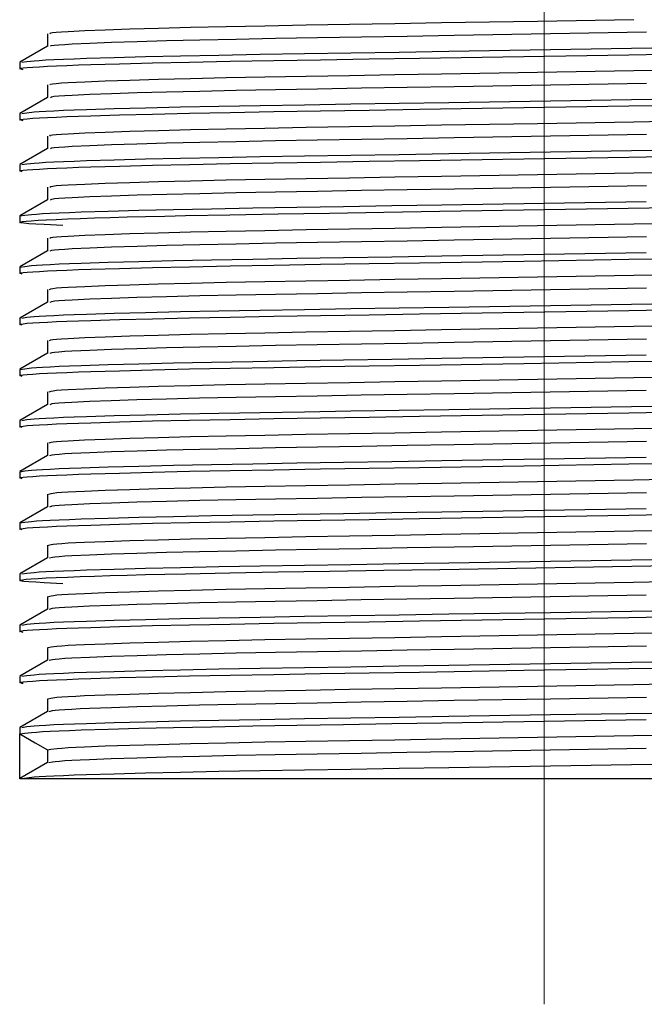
# Model space of a CAD drawing. Header units: millimetres. Extents: x 262469 to 275208, y -32539 to 9411.
# Tile 297 of 428: x 269236.49 to 269240.48, y -13446.19 to -13439.91. Entities that reach past the tile are written whole.
import ezdxf

# ---------------------------------------------------------------- set-up
doc = ezdxf.new("R2010")
doc.units = ezdxf.units.MM
doc.header["$LTSCALE"] = 100
doc.layers.add('$ IE_TELETECHNIKA', color=5, linetype='Continuous', lineweight=30)

msp = doc.modelspace()

# ---------------------------------------------------------------- linework, layer by layer
at = {"layer": '$ IE_TELETECHNIKA', "color": 7, "linetype": 'Continuous', "lineweight": 5, "ltscale": 20.32}
msp.add_line((269239.8356, -13446.1918), (269239.8356, -13435.7518), dxfattribs=at)
at = {"layer": '$ IE_TELETECHNIKA', "color": 7, "linetype": 'Continuous'}
for p, q in [((269236.6644, -13439.9961), (269236.6644, -13440.0772)), ((269236.6644, -13439.9961), (269236.6644, -13440.0772)), ((269236.6655, -13440.0765), (269236.4887, -13440.1787)), ((269236.4876, -13440.1798), (269236.4876, -13440.2206)), ((269236.5101, -13440.2263), (269236.5025, -13440.2244)), ((269236.6644, -13440.3227), (269236.6644, -13440.4037)), ((269236.6644, -13440.3227), (269236.6644, -13440.4037)), ((269236.6655, -13440.4031), (269236.4887, -13440.5052)), ((269236.4876, -13440.5064), (269236.4876, -13440.5472)), ((269236.5101, -13440.5529), (269236.5025, -13440.5509)), ((269236.6644, -13440.6493), (269236.6644, -13440.7303)), ((269236.6644, -13440.6493), (269236.6644, -13440.7303)), ((269236.6654, -13440.7297), (269236.4887, -13440.8318)), ((269236.4876, -13440.833), (269236.4876, -13440.8738)), ((269236.6644, -13440.9759), (269236.6644, -13441.0569)), ((269236.6644, -13440.9759), (269236.6644, -13441.0569)), ((269236.6655, -13441.0562), (269236.4887, -13441.1584)), ((269236.4876, -13441.1596), (269236.4876, -13441.2004)), ((269236.6644, -13441.3024), (269236.6644, -13441.3835)), ((269236.6644, -13441.3024), (269236.6644, -13441.3835)), ((269236.6655, -13441.3828), (269236.4887, -13441.485)), ((269236.4876, -13441.4861), (269236.4876, -13441.5269)), ((269236.6644, -13441.629), (269236.6644, -13441.71)), ((269236.6644, -13441.629), (269236.6644, -13441.71)), ((269236.6655, -13441.7094), (269236.4887, -13441.8115)), ((269236.4876, -13441.8127), (269236.4876, -13441.8535)), ((269236.6644, -13441.9556), (269236.6644, -13442.0366)), ((269236.6644, -13441.9556), (269236.6644, -13442.0366)), ((269236.6655, -13442.036), (269236.4887, -13442.1381)), ((269236.4876, -13442.1393), (269236.4876, -13442.1801)), ((269236.6644, -13442.2822), (269236.6644, -13442.3632)), ((269236.6644, -13442.2822), (269236.6644, -13442.3632)), ((269236.6654, -13442.3626), (269236.4887, -13442.4647)), ((269236.4876, -13442.4658), (269236.4876, -13442.5067)), ((269236.6644, -13442.6087), (269236.6644, -13442.6897)), ((269236.6644, -13442.6087), (269236.6644, -13442.6897)), ((269236.6655, -13442.6891), (269236.4887, -13442.7912)), ((269236.4876, -13442.7924), (269236.4876, -13442.8332)), ((269236.6644, -13442.9353), (269236.6644, -13443.0163)), ((269236.6644, -13442.9353), (269236.6644, -13443.0163)), ((269236.6655, -13443.0157), (269236.4887, -13443.1178)), ((269236.4876, -13443.119), (269236.4876, -13443.1598)), ((269236.6644, -13443.2619), (269236.6644, -13443.3429)), ((269236.6644, -13443.2619), (269236.6644, -13443.3429)), ((269236.6655, -13443.3423), (269236.4887, -13443.4444)), ((269236.4876, -13443.4455), (269236.4876, -13443.4864)), ((269236.5101, -13443.492), (269236.4876, -13443.4864)), ((269236.6644, -13443.5884), (269236.6644, -13443.6695)), ((269236.6644, -13443.5884), (269236.6644, -13443.6695)), ((269236.6655, -13443.6689), (269236.4887, -13443.7709)), ((269236.4876, -13443.7721), (269236.4876, -13443.8129)), ((269236.5101, -13443.8186), (269236.5025, -13443.8167)), ((269236.6644, -13443.915), (269236.6644, -13443.996)), ((269236.6644, -13443.915), (269236.6644, -13443.996)), ((269236.6655, -13443.9954), (269236.4887, -13444.0975)), ((269236.4876, -13444.0987), (269236.4876, -13444.1395)), ((269236.5101, -13444.1451), (269236.5025, -13444.1432)), ((269236.6644, -13444.2416), (269236.6644, -13444.3226)), ((269236.6644, -13444.2416), (269236.6644, -13444.3226)), ((269236.6655, -13444.322), (269236.4887, -13444.4241)), ((269236.4876, -13444.4253), (269236.4876, -13444.4631)), ((269236.4876, -13444.7518), (269236.4876, -13444.4661)), ((269236.6644, -13444.5681), (269236.6644, -13444.6492)), ((269236.6655, -13444.6485), (269236.4887, -13444.7507)), ((269243.1836, -13444.7518), (269236.4876, -13444.7518))]:
    msp.add_line(p, q, dxfattribs=at)
for points in [[(269236.6813, -13439.9961), (269236.683, -13439.9914), (269236.6957, -13439.989), (269236.7198, -13439.9865), (269236.7539, -13439.984), (269236.7967, -13439.9814), (269236.9028, -13439.9762), (269237.0335, -13439.9709), (269237.19, -13439.9656), (269237.3725, -13439.9604), (269237.5786, -13439.9552), (269237.806, -13439.9501), (269238.0524, -13439.9453), (269238.3157, -13439.9405), (269238.5935, -13439.9358), (269238.8831, -13439.9309), (269239.1816, -13439.9257), (269239.7945, -13439.9152), (269240.409, -13439.9047)], [(269236.6827, -13440.0765), (269236.6883, -13440.0718), (269236.7064, -13440.0693), (269236.7359, -13440.0668), (269236.7751, -13440.0643), (269236.8224, -13440.0617), (269236.9356, -13440.0564), (269237.0729, -13440.0512), (269237.2362, -13440.0459), (269237.4253, -13440.0406), (269237.6374, -13440.0355), (269237.8701, -13440.0305), (269238.1212, -13440.0256), (269238.3886, -13440.0209), (269238.6698, -13440.0162), (269238.962, -13440.0112), (269239.2625, -13440.006), (269239.877, -13439.9954), (269240.4898, -13439.9849)], [(269236.5003, -13440.1786), (269236.5323, -13440.1737), (269236.5787, -13440.1688), (269236.6116, -13440.1663), (269236.6534, -13440.1638), (269236.7051, -13440.1612), (269236.7661, -13440.1586), (269236.8357, -13440.1559), (269236.9134, -13440.1533), (269237.0899, -13440.148), (269237.2909, -13440.1427), (269237.5141, -13440.1376), (269237.7587, -13440.1325), (269238.0233, -13440.1277), (269238.3055, -13440.123), (269238.6025, -13440.1182), (269238.9111, -13440.1133), (269239.2284, -13440.1081), (269239.8771, -13440.0975), (269240.5244, -13440.0869)], [(269236.5025, -13440.2244), (269236.4869, -13440.2195), (269236.4931, -13440.217), (269236.5093, -13440.2145), (269236.5351, -13440.212), (269236.5698, -13440.2094), (269236.6129, -13440.2068), (269236.6639, -13440.2042), (269236.7224, -13440.2015), (269236.7883, -13440.1988), (269236.8616, -13440.196), (269236.9421, -13440.1933), (269237.1249, -13440.1878), (269237.3357, -13440.1824), (269237.5721, -13440.1771), (269237.8314, -13440.172), (269238.1108, -13440.167), (269238.4075, -13440.1622), (269238.7185, -13440.1572), (269239.041, -13440.152), (269239.7069, -13440.1411), (269240.378, -13440.1301), (269240.707, -13440.1248)], [(269236.6809, -13440.3227), (269236.6838, -13440.318), (269236.6964, -13440.3156), (269236.7201, -13440.3131), (269236.7539, -13440.3106), (269236.7965, -13440.308), (269236.9027, -13440.3028), (269237.0335, -13440.2975), (269237.19, -13440.2922), (269237.3724, -13440.2869), (269237.5786, -13440.2818), (269237.8059, -13440.2767), (269238.0523, -13440.2718), (269238.3156, -13440.2671), (269238.5934, -13440.2624), (269238.8829, -13440.2574), (269239.1815, -13440.2523), (269239.7944, -13440.2418), (269240.4088, -13440.2312), (269240.7094, -13440.2261)], [(269236.6828, -13440.4031), (269236.6892, -13440.3984), (269236.7068, -13440.3959), (269236.7359, -13440.3934), (269236.7749, -13440.3909), (269236.822, -13440.3883), (269236.9353, -13440.383), (269237.0728, -13440.3777), (269237.2361, -13440.3724), (269237.425, -13440.3672), (269237.6371, -13440.362), (269237.8698, -13440.357), (269238.1209, -13440.3522), (269238.3883, -13440.3475), (269238.6695, -13440.3427), (269238.9617, -13440.3377), (269239.2623, -13440.3326), (269239.8767, -13440.322), (269240.4896, -13440.3115)], [(269236.5025, -13440.5509), (269236.4869, -13440.5461), (269236.4931, -13440.5436), (269236.5093, -13440.5411), (269236.5351, -13440.5386), (269236.5698, -13440.536), (269236.6129, -13440.5334), (269236.6639, -13440.5307), (269236.7224, -13440.528), (269236.7883, -13440.5253), (269236.8616, -13440.5226), (269236.9422, -13440.5199), (269237.125, -13440.5144), (269237.3357, -13440.509), (269237.5721, -13440.5037), (269237.8314, -13440.4986), (269238.1108, -13440.4936), (269238.4075, -13440.4887), (269238.7185, -13440.4837), (269239.041, -13440.4785), (269239.7069, -13440.4677), (269240.3781, -13440.4567), (269240.707, -13440.4514)], [(269236.5003, -13440.5052), (269236.5323, -13440.5003), (269236.5786, -13440.4954), (269236.6116, -13440.4929), (269236.6534, -13440.4904), (269236.7051, -13440.4878), (269236.7661, -13440.4852), (269236.8357, -13440.4825), (269236.9134, -13440.4799), (269237.0899, -13440.4745), (269237.2908, -13440.4693), (269237.5141, -13440.4641), (269237.7586, -13440.4591), (269238.0232, -13440.4543), (269238.3055, -13440.4496), (269238.6024, -13440.4448), (269238.9111, -13440.4398), (269239.2283, -13440.4347), (269239.8771, -13440.4241), (269240.5244, -13440.4135)], [(269236.6803, -13440.6493), (269236.6845, -13440.6446), (269236.697, -13440.6422), (269236.7205, -13440.6397), (269236.754, -13440.6372), (269236.7963, -13440.6346), (269236.9025, -13440.6294), (269237.0335, -13440.6241), (269237.19, -13440.6188), (269237.3724, -13440.6135), (269237.5785, -13440.6083), (269237.8059, -13440.6033), (269238.0523, -13440.5984), (269238.3156, -13440.5937), (269238.5933, -13440.5889), (269238.8828, -13440.584), (269239.1814, -13440.5789), (269239.7943, -13440.5684), (269240.4087, -13440.5578), (269240.7092, -13440.5526)], [(269236.6828, -13440.7297), (269236.6901, -13440.7249), (269236.7073, -13440.7225), (269236.7359, -13440.72), (269236.7745, -13440.7174), (269236.8214, -13440.7148), (269236.9348, -13440.7096), (269237.0724, -13440.7043), (269237.2356, -13440.699), (269237.4245, -13440.6938), (269237.6365, -13440.6886), (269237.8692, -13440.6836), (269238.1203, -13440.6788), (269238.3877, -13440.6741), (269238.6689, -13440.6693), (269238.9611, -13440.6643), (269239.2617, -13440.6592), (269239.8762, -13440.6486), (269240.4892, -13440.6381)], [(269236.5025, -13440.8775), (269236.4869, -13440.8726), (269236.4931, -13440.8702), (269236.5093, -13440.8677), (269236.5351, -13440.8651), (269236.5698, -13440.8625), (269236.6129, -13440.8599), (269236.6639, -13440.8573), (269236.7224, -13440.8546), (269236.7883, -13440.8519), (269236.8616, -13440.8492), (269236.9421, -13440.8464), (269237.1249, -13440.841), (269237.3357, -13440.8355), (269237.5721, -13440.8302), (269237.8314, -13440.8251), (269238.1108, -13440.8202), (269238.4075, -13440.8153), (269238.7185, -13440.8103), (269239.041, -13440.8051), (269239.7069, -13440.7943), (269240.378, -13440.7833), (269240.707, -13440.778)], [(269236.5003, -13440.8317), (269236.5323, -13440.8269), (269236.5786, -13440.822), (269236.6116, -13440.8195), (269236.6534, -13440.8169), (269236.7051, -13440.8143), (269236.7661, -13440.8117), (269236.8357, -13440.8091), (269236.9134, -13440.8064), (269237.0899, -13440.8011), (269237.2908, -13440.7958), (269237.5141, -13440.7907), (269237.7586, -13440.7857), (269238.0232, -13440.7809), (269238.3055, -13440.7761), (269238.6024, -13440.7714), (269238.9111, -13440.7664), (269239.2284, -13440.7613), (269239.8771, -13440.7507), (269240.5244, -13440.7401)], [(269236.6797, -13440.9758), (269236.6851, -13440.9711), (269236.6976, -13440.9687), (269236.7208, -13440.9662), (269236.7541, -13440.9637), (269236.7962, -13440.9612), (269236.9024, -13440.9559), (269237.0335, -13440.9507), (269237.19, -13440.9454), (269237.3724, -13440.9401), (269237.5784, -13440.9349), (269237.8058, -13440.9299), (269238.0522, -13440.925), (269238.3155, -13440.9202), (269238.5932, -13440.9155), (269238.8827, -13440.9106), (269239.1813, -13440.9055), (269239.7942, -13440.8949), (269240.4086, -13440.8844), (269240.7091, -13440.8792)], [(269236.6827, -13441.0562), (269236.6912, -13441.0515), (269236.7082, -13441.049), (269236.7366, -13441.0465), (269236.775, -13441.044), (269236.8218, -13441.0414), (269236.9355, -13441.0361), (269237.0733, -13441.0309), (269237.2366, -13441.0256), (269237.4256, -13441.0203), (269237.6377, -13441.0152), (269237.8704, -13441.0102), (269238.1215, -13441.0054), (269238.389, -13441.0006), (269238.6701, -13440.9958), (269238.9624, -13440.9909), (269239.2629, -13440.9857), (269239.8773, -13440.9751), (269240.4901, -13440.9646)], [(269236.4876, -13441.1596), (269236.5189, -13441.1547), (269236.5629, -13441.1497), (269236.5937, -13441.1472), (269236.6326, -13441.1447), (269236.6808, -13441.1421), (269236.7384, -13441.1395), (269236.8049, -13441.1368), (269236.8795, -13441.1342), (269237.0511, -13441.1288), (269237.2485, -13441.1235), (269237.4693, -13441.1182), (269237.7119, -13441.1132), (269237.9752, -13441.1083), (269238.2569, -13441.1035), (269238.554, -13441.0987), (269238.8634, -13441.0937), (269239.1821, -13441.0886), (269239.8353, -13441.0779), (269240.4886, -13441.0672)], [(269236.7632, -13441.2209), (269236.6432, -13441.2149), (269236.5904, -13441.212), (269236.5461, -13441.2091), (269236.5133, -13441.2064), (269236.4942, -13441.2036), (269236.4876, -13441.201), (269236.4914, -13441.1983), (269236.5048, -13441.1956), (269236.528, -13441.1928), (269236.561, -13441.19), (269236.6039, -13441.1871), (269236.6568, -13441.1842), (269236.7196, -13441.1813), (269236.7922, -13441.1783), (269236.8741, -13441.1753), (269236.9651, -13441.1722), (269237.0649, -13441.1692), (269237.1732, -13441.1662), (269237.2896, -13441.1632), (269237.4137, -13441.1603), (269237.5453, -13441.1574), (269237.8288, -13441.1517), (269238.137, -13441.1463), (269238.466, -13441.1409), (269238.8117, -13441.1354), (269239.17, -13441.1296), (269240.64, -13441.1056)], [(269236.6789, -13441.3024), (269236.6857, -13441.2977), (269236.6983, -13441.2953), (269236.7212, -13441.2928), (269236.7542, -13441.2903), (269236.7961, -13441.2877), (269236.9022, -13441.2825), (269237.0335, -13441.2772), (269237.1901, -13441.2719), (269237.3723, -13441.2666), (269237.5784, -13441.2615), (269237.8057, -13441.2564), (269238.0521, -13441.2516), (269238.3154, -13441.2468), (269238.5931, -13441.2421), (269238.8827, -13441.2371), (269239.1812, -13441.232), (269239.794, -13441.2215), (269240.4084, -13441.2109), (269240.709, -13441.2058)], [(269236.6824, -13441.3828), (269236.692, -13441.3781), (269236.7087, -13441.3756), (269236.7367, -13441.3731), (269236.7748, -13441.3706), (269236.8214, -13441.368), (269236.9351, -13441.3627), (269237.073, -13441.3574), (269237.2363, -13441.3522), (269237.4252, -13441.3469), (269237.6372, -13441.3417), (269237.8699, -13441.3368), (269238.1211, -13441.3319), (269238.3885, -13441.3272), (269238.6697, -13441.3224), (269238.9619, -13441.3174), (269239.2624, -13441.3123), (269239.8769, -13441.3017), (269240.4898, -13441.2912)], [(269236.4876, -13441.4861), (269236.5189, -13441.4812), (269236.5629, -13441.4763), (269236.5937, -13441.4738), (269236.6326, -13441.4713), (269236.6808, -13441.4687), (269236.7384, -13441.4661), (269236.8049, -13441.4634), (269236.8795, -13441.4607), (269237.0511, -13441.4554), (269237.2485, -13441.45), (269237.4693, -13441.4448), (269237.7119, -13441.4397), (269237.9752, -13441.4348), (269238.2569, -13441.4301), (269238.554, -13441.4253), (269238.8634, -13441.4203), (269239.1821, -13441.4152), (269239.8353, -13441.4045), (269240.4886, -13441.3938)], [(269236.5025, -13441.5307), (269236.4869, -13441.5258), (269236.4931, -13441.5233), (269236.5093, -13441.5208), (269236.5351, -13441.5183), (269236.5698, -13441.5157), (269236.6129, -13441.5131), (269236.6639, -13441.5104), (269236.7224, -13441.5078), (269236.7883, -13441.505), (269236.8616, -13441.5023), (269236.9421, -13441.4996), (269237.1249, -13441.4941), (269237.3357, -13441.4887), (269237.5721, -13441.4834), (269237.8313, -13441.4783), (269238.1107, -13441.4733), (269238.4074, -13441.4684), (269238.7185, -13441.4635), (269239.041, -13441.4583), (269239.7069, -13441.4474), (269240.378, -13441.4364), (269240.7069, -13441.4311)], [(269236.678, -13441.629), (269236.6862, -13441.6243), (269236.6989, -13441.6219), (269236.7216, -13441.6194), (269236.7543, -13441.6169), (269236.796, -13441.6143), (269236.902, -13441.6091), (269237.0334, -13441.6038), (269237.1901, -13441.5985), (269237.3723, -13441.5932), (269237.5783, -13441.588), (269237.8057, -13441.583), (269238.0521, -13441.5782), (269238.3153, -13441.5734), (269238.5931, -13441.5686), (269238.8826, -13441.5637), (269239.1811, -13441.5586), (269239.7939, -13441.5481), (269240.4083, -13441.5375), (269240.7088, -13441.5324)], [(269236.682, -13441.7093), (269236.6927, -13441.7046), (269236.7092, -13441.7022), (269236.7369, -13441.6997), (269236.7746, -13441.6971), (269236.821, -13441.6946), (269236.9347, -13441.6893), (269237.0727, -13441.684), (269237.236, -13441.6787), (269237.4248, -13441.6735), (269237.6368, -13441.6683), (269237.8695, -13441.6634), (269238.1207, -13441.6585), (269238.3881, -13441.6538), (269238.6692, -13441.649), (269238.9615, -13441.644), (269239.262, -13441.6389), (269239.8765, -13441.6283), (269240.4895, -13441.6178)], [(269236.5003, -13441.8114), (269236.5323, -13441.8066), (269236.5787, -13441.8017), (269236.6116, -13441.7992), (269236.6534, -13441.7966), (269236.7051, -13441.7941), (269236.7661, -13441.7914), (269236.8357, -13441.7888), (269236.9134, -13441.7861), (269237.0899, -13441.7808), (269237.2909, -13441.7756), (269237.5141, -13441.7704), (269237.7587, -13441.7654), (269238.0233, -13441.7606), (269238.3055, -13441.7558), (269238.6025, -13441.7511), (269238.9111, -13441.7461), (269239.2284, -13441.741), (269239.8771, -13441.7304), (269240.5244, -13441.7198)], [(269236.5025, -13441.8572), (269236.4869, -13441.8523), (269236.4931, -13441.8499), (269236.5093, -13441.8474), (269236.5351, -13441.8448), (269236.5698, -13441.8423), (269236.6129, -13441.8397), (269236.6639, -13441.837), (269236.7224, -13441.8343), (269236.7883, -13441.8316), (269236.8616, -13441.8289), (269236.9421, -13441.8262), (269237.1249, -13441.8207), (269237.3357, -13441.8153), (269237.5721, -13441.81), (269237.8314, -13441.8048), (269238.1108, -13441.7999), (269238.4075, -13441.795), (269238.7185, -13441.79), (269239.041, -13441.7848), (269239.7069, -13441.774), (269240.378, -13441.763), (269240.707, -13441.7577)], [(269236.677, -13441.9555), (269236.6866, -13441.9508), (269236.6995, -13441.9484), (269236.722, -13441.946), (269236.7545, -13441.9434), (269236.796, -13441.9409), (269236.9019, -13441.9356), (269237.0334, -13441.9304), (269237.1901, -13441.9251), (269237.3723, -13441.9198), (269237.5783, -13441.9146), (269237.8056, -13441.9096), (269238.052, -13441.9047), (269238.3153, -13441.9), (269238.593, -13441.8952), (269238.8825, -13441.8903), (269239.181, -13441.8852), (269239.7938, -13441.8746), (269240.4082, -13441.8641), (269240.7087, -13441.8589)], [(269236.6814, -13442.0359), (269236.6934, -13442.0312), (269236.7098, -13442.0288), (269236.7371, -13442.0263), (269236.7745, -13442.0237), (269236.8206, -13442.0212), (269236.9342, -13442.0159), (269237.0724, -13442.0106), (269237.2357, -13442.0053), (269237.4244, -13442.0001), (269237.6364, -13441.9949), (269237.869, -13441.9899), (269238.1202, -13441.9851), (269238.3876, -13441.9803), (269238.6688, -13441.9756), (269238.961, -13441.9706), (269239.2616, -13441.9654), (269239.8761, -13441.9549), (269240.4891, -13441.9443)], [(269236.5025, -13442.1838), (269236.4869, -13442.1789), (269236.493, -13442.1764), (269236.5093, -13442.1739), (269236.5351, -13442.1714), (269236.5698, -13442.1688), (269236.6129, -13442.1662), (269236.6639, -13442.1636), (269236.7224, -13442.1609), (269236.7883, -13442.1582), (269236.8615, -13442.1555), (269236.9421, -13442.1527), (269237.1249, -13442.1472), (269237.3357, -13442.1418), (269237.5721, -13442.1365), (269237.8313, -13442.1314), (269238.1107, -13442.1265), (269238.4074, -13442.1216), (269238.7185, -13442.1166), (269239.041, -13442.1114), (269239.7069, -13442.1005), (269240.378, -13442.0896), (269240.7069, -13442.0843)], [(269236.4876, -13442.1393), (269236.5189, -13442.1344), (269236.5629, -13442.1295), (269236.5937, -13442.1269), (269236.6326, -13442.1244), (269236.6808, -13442.1218), (269236.7384, -13442.1192), (269236.8049, -13442.1165), (269236.8795, -13442.1139), (269237.0511, -13442.1085), (269237.2485, -13442.1032), (269237.4693, -13442.098), (269237.7119, -13442.0929), (269237.9752, -13442.088), (269238.2569, -13442.0832), (269238.554, -13442.0784), (269238.8634, -13442.0734), (269239.1821, -13442.0683), (269239.8353, -13442.0576), (269240.4886, -13442.047)], [(269236.6758, -13442.2821), (269236.6869, -13442.2774), (269236.7001, -13442.275), (269236.7224, -13442.2725), (269236.7547, -13442.27), (269236.796, -13442.2674), (269236.9017, -13442.2622), (269237.0334, -13442.2569), (269237.1901, -13442.2516), (269237.3723, -13442.2464), (269237.5782, -13442.2412), (269237.8056, -13442.2362), (269238.052, -13442.2313), (269238.3152, -13442.2265), (269238.5929, -13442.2218), (269238.8824, -13442.2169), (269239.1809, -13442.2118), (269239.7937, -13442.2012), (269240.4081, -13442.1907), (269240.7086, -13442.1855)], [(269236.6807, -13442.3625), (269236.6939, -13442.3578), (269236.7103, -13442.3554), (269236.7373, -13442.3529), (269236.7743, -13442.3503), (269236.8202, -13442.3477), (269236.9338, -13442.3425), (269237.072, -13442.3372), (269237.2353, -13442.3319), (269237.4239, -13442.3266), (269237.6358, -13442.3215), (269237.8685, -13442.3165), (269238.1197, -13442.3117), (269238.387, -13442.3069), (269238.6682, -13442.3021), (269238.9605, -13442.2972), (269239.2611, -13442.292), (269239.8756, -13442.2815), (269240.4887, -13442.2709)], [(269236.5025, -13442.5104), (269236.4869, -13442.5055), (269236.4931, -13442.503), (269236.5093, -13442.5005), (269236.5351, -13442.498), (269236.5698, -13442.4954), (269236.6129, -13442.4928), (269236.6639, -13442.4902), (269236.7224, -13442.4875), (269236.7883, -13442.4848), (269236.8616, -13442.482), (269236.9421, -13442.4793), (269237.1249, -13442.4738), (269237.3357, -13442.4684), (269237.5721, -13442.4631), (269237.8314, -13442.458), (269238.1108, -13442.453), (269238.4075, -13442.4482), (269238.7185, -13442.4432), (269239.041, -13442.438), (269239.7069, -13442.4271), (269240.378, -13442.4161), (269240.707, -13442.4108)], [(269236.5003, -13442.4646), (269236.5323, -13442.4597), (269236.5786, -13442.4548), (269236.6116, -13442.4523), (269236.6534, -13442.4498), (269236.7051, -13442.4472), (269236.7661, -13442.4446), (269236.8357, -13442.442), (269236.9134, -13442.4393), (269237.0899, -13442.434), (269237.2908, -13442.4287), (269237.5141, -13442.4235), (269237.7586, -13442.4185), (269238.0232, -13442.4137), (269238.3055, -13442.409), (269238.6024, -13442.4042), (269238.9111, -13442.3993), (269239.2283, -13442.3941), (269239.8771, -13442.3835), (269240.5244, -13442.373)], [(269236.6745, -13442.6087), (269236.6871, -13442.604), (269236.7006, -13442.6016), (269236.7228, -13442.5991), (269236.7549, -13442.5966), (269236.796, -13442.594), (269236.9016, -13442.5888), (269237.0333, -13442.5835), (269237.1901, -13442.5782), (269237.3723, -13442.5729), (269237.5782, -13442.5677), (269237.8055, -13442.5627), (269238.0519, -13442.5579), (269238.3151, -13442.5531), (269238.5928, -13442.5484), (269238.8823, -13442.5434), (269239.1808, -13442.5383), (269239.7936, -13442.5278), (269240.408, -13442.5172), (269240.7085, -13442.5121)], [(269236.6801, -13442.6891), (269236.6947, -13442.6843), (269236.7112, -13442.6819), (269236.7381, -13442.6794), (269236.775, -13442.6769), (269236.8207, -13442.6743), (269236.9344, -13442.669), (269237.0729, -13442.6637), (269237.2363, -13442.6585), (269237.425, -13442.6532), (269237.637, -13442.648), (269237.8697, -13442.6431), (269238.1208, -13442.6383), (269238.3883, -13442.6335), (269238.6694, -13442.6287), (269238.9617, -13442.6237), (269239.2622, -13442.6186), (269239.8767, -13442.608), (269240.4896, -13442.5975)], [(269236.4876, -13442.7924), (269236.5189, -13442.7875), (269236.5629, -13442.7826), (269236.5937, -13442.7801), (269236.6326, -13442.7776), (269236.6808, -13442.775), (269236.7384, -13442.7723), (269236.8049, -13442.7697), (269236.8795, -13442.767), (269237.0511, -13442.7616), (269237.2485, -13442.7563), (269237.4693, -13442.7511), (269237.7119, -13442.746), (269237.9752, -13442.7411), (269238.2569, -13442.7364), (269238.554, -13442.7316), (269238.8634, -13442.7266), (269239.1821, -13442.7214), (269239.8353, -13442.7108), (269240.4886, -13442.7001)], [(269236.5025, -13442.8369), (269236.4869, -13442.8321), (269236.4931, -13442.8296), (269236.5093, -13442.8271), (269236.5351, -13442.8245), (269236.5698, -13442.822), (269236.6129, -13442.8194), (269236.6639, -13442.8167), (269236.7224, -13442.814), (269236.7883, -13442.8113), (269236.8616, -13442.8086), (269236.9422, -13442.8059), (269237.125, -13442.8004), (269237.3357, -13442.795), (269237.5721, -13442.7897), (269237.8314, -13442.7845), (269238.1108, -13442.7796), (269238.4075, -13442.7747), (269238.7185, -13442.7698), (269239.041, -13442.7646), (269239.7069, -13442.7537), (269240.3781, -13442.7427), (269240.707, -13442.7374)], [(269236.6731, -13442.9352), (269236.6872, -13442.9305), (269236.7011, -13442.9281), (269236.7232, -13442.9257), (269236.7551, -13442.9231), (269236.796, -13442.9206), (269236.8451, -13442.918), (269236.9014, -13442.9154), (269237.0333, -13442.9101), (269237.1902, -13442.9048), (269237.3722, -13442.8995), (269237.5781, -13442.8943), (269237.8055, -13442.8893), (269238.0519, -13442.8845), (269238.3151, -13442.8797), (269238.5928, -13442.8749), (269238.8822, -13442.87), (269239.1808, -13442.8649), (269239.7935, -13442.8544), (269240.4079, -13442.8438), (269240.7084, -13442.8386)], [(269236.6792, -13443.0156), (269236.6951, -13443.0109), (269236.7117, -13443.0085), (269236.7383, -13443.006), (269236.7749, -13443.0035), (269236.8204, -13443.0009), (269236.9339, -13442.9956), (269237.0725, -13442.9903), (269237.2359, -13442.985), (269237.4245, -13442.9798), (269237.6364, -13442.9746), (269237.8691, -13442.9697), (269238.1203, -13442.9649), (269238.3877, -13442.9601), (269238.6689, -13442.9553), (269238.9611, -13442.9503), (269239.2617, -13442.9452), (269239.8762, -13442.9346), (269240.4892, -13442.9241)], [(269236.4876, -13443.119), (269236.5189, -13443.1141), (269236.5629, -13443.1092), (269236.5937, -13443.1067), (269236.6326, -13443.1041), (269236.6808, -13443.1015), (269236.7384, -13443.0989), (269236.8049, -13443.0963), (269236.8795, -13443.0936), (269237.0511, -13443.0882), (269237.2485, -13443.0829), (269237.4693, -13443.0777), (269237.7119, -13443.0726), (269237.9752, -13443.0677), (269238.2569, -13443.0629), (269238.554, -13443.0581), (269238.8634, -13443.0532), (269239.1821, -13443.048), (269239.8353, -13443.0373), (269240.4886, -13443.0267)], [(269236.5025, -13443.1635), (269236.4869, -13443.1586), (269236.4931, -13443.1561), (269236.5093, -13443.1536), (269236.5351, -13443.1511), (269236.5698, -13443.1486), (269236.6129, -13443.146), (269236.6639, -13443.1433), (269236.7224, -13443.1406), (269236.7883, -13443.1379), (269236.8616, -13443.1352), (269236.9421, -13443.1324), (269237.1249, -13443.127), (269237.3357, -13443.1215), (269237.5721, -13443.1162), (269237.8314, -13443.1111), (269238.1108, -13443.1062), (269238.4075, -13443.1013), (269238.7185, -13443.0963), (269239.041, -13443.0911), (269239.7069, -13443.0802), (269240.378, -13443.0693), (269240.707, -13443.064)], [(269236.6716, -13443.2618), (269236.6872, -13443.2571), (269236.7015, -13443.2547), (269236.7237, -13443.2522), (269236.7554, -13443.2497), (269236.7961, -13443.2472), (269236.845, -13443.2446), (269236.9013, -13443.2419), (269237.0332, -13443.2367), (269237.1902, -13443.2314), (269237.3722, -13443.2261), (269237.5781, -13443.2209), (269237.8054, -13443.2159), (269238.0518, -13443.2111), (269238.315, -13443.2063), (269238.5927, -13443.2015), (269238.8822, -13443.1966), (269239.1807, -13443.1915), (269239.7934, -13443.1809), (269240.4078, -13443.1704), (269240.7083, -13443.1652)], [(269236.6781, -13443.3422), (269236.6955, -13443.3375), (269236.7123, -13443.3351), (269236.7386, -13443.3326), (269236.7749, -13443.33), (269236.8202, -13443.3274), (269236.9335, -13443.3222), (269237.0722, -13443.3169), (269237.2357, -13443.3116), (269237.4242, -13443.3063), (269237.6361, -13443.3012), (269237.8688, -13443.2962), (269238.12, -13443.2914), (269238.3874, -13443.2867), (269238.6685, -13443.2818), (269238.9608, -13443.2769), (269239.2613, -13443.2717), (269239.8759, -13443.2612), (269240.4889, -13443.2506)], [(269236.5003, -13443.4443), (269236.5323, -13443.4395), (269236.5787, -13443.4346), (269236.6116, -13443.4321), (269236.6534, -13443.4295), (269236.7051, -13443.4269), (269236.7661, -13443.4243), (269236.8357, -13443.4217), (269236.9134, -13443.419), (269237.0899, -13443.4137), (269237.2909, -13443.4084), (269237.5141, -13443.4033), (269237.7587, -13443.3982), (269238.0233, -13443.3934), (269238.3055, -13443.3887), (269238.6025, -13443.3839), (269238.9111, -13443.379), (269239.2284, -13443.3738), (269239.8771, -13443.3632), (269240.5244, -13443.3527)], [(269236.7632, -13443.5069), (269236.6432, -13443.5009), (269236.5904, -13443.498), (269236.5461, -13443.4952), (269236.5133, -13443.4924), (269236.4942, -13443.4897), (269236.4876, -13443.487), (269236.4914, -13443.4843), (269236.5048, -13443.4816), (269236.528, -13443.4788), (269236.561, -13443.476), (269236.6039, -13443.4731), (269236.6568, -13443.4702), (269236.7196, -13443.4672), (269236.7922, -13443.4643), (269236.8741, -13443.4613), (269236.9651, -13443.4582), (269237.0649, -13443.4552), (269237.1732, -13443.4522), (269237.2896, -13443.4492), (269237.4137, -13443.4463), (269237.5453, -13443.4434), (269237.8288, -13443.4377), (269238.137, -13443.4323), (269238.466, -13443.4269), (269238.8117, -13443.4214), (269239.17, -13443.4156), (269240.64, -13443.3916)], [(269236.67, -13443.5884), (269236.6871, -13443.5837), (269236.7019, -13443.5813), (269236.7241, -13443.5788), (269236.7556, -13443.5763), (269236.7962, -13443.5737), (269236.845, -13443.5711), (269236.9012, -13443.5685), (269237.0332, -13443.5632), (269237.1902, -13443.5579), (269237.3723, -13443.5527), (269237.5781, -13443.5475), (269237.8054, -13443.5424), (269238.0518, -13443.5376), (269238.315, -13443.5329), (269238.5927, -13443.5281), (269238.8821, -13443.5231), (269239.1806, -13443.518), (269239.7933, -13443.5075), (269240.4077, -13443.497), (269240.7082, -13443.4918)], [(269236.6769, -13443.6688), (269236.6956, -13443.6641), (269236.7127, -13443.6616), (269236.7388, -13443.6592), (269236.7748, -13443.6566), (269236.8199, -13443.654), (269236.933, -13443.6488), (269237.0717, -13443.6435), (269237.2352, -13443.6382), (269237.4237, -13443.6329), (269237.6355, -13443.6278), (269237.8681, -13443.6228), (269238.1193, -13443.618), (269238.3867, -13443.6133), (269238.6678, -13443.6084), (269238.9601, -13443.6035), (269239.2607, -13443.5983), (269239.8753, -13443.5877), (269240.4884, -13443.5772)], [(269236.5025, -13443.8167), (269236.4869, -13443.8118), (269236.4931, -13443.8093), (269236.5093, -13443.8068), (269236.5351, -13443.8043), (269236.5698, -13443.8017), (269236.6129, -13443.7991), (269236.6639, -13443.7964), (269236.7224, -13443.7938), (269236.7883, -13443.791), (269236.8616, -13443.7883), (269236.9421, -13443.7856), (269237.1249, -13443.7801), (269237.3357, -13443.7747), (269237.5721, -13443.7694), (269237.8313, -13443.7643), (269238.1107, -13443.7593), (269238.4074, -13443.7545), (269238.7185, -13443.7495), (269239.041, -13443.7443), (269239.7069, -13443.7334), (269240.378, -13443.7224), (269240.7069, -13443.7171)], [(269236.5003, -13443.7709), (269236.5324, -13443.766), (269236.5787, -13443.7611), (269236.6116, -13443.7586), (269236.6534, -13443.7561), (269236.7051, -13443.7535), (269236.7661, -13443.7509), (269236.8358, -13443.7482), (269236.9134, -13443.7456), (269237.09, -13443.7402), (269237.2909, -13443.735), (269237.5142, -13443.7298), (269237.7587, -13443.7248), (269238.0233, -13443.72), (269238.3056, -13443.7153), (269238.6025, -13443.7105), (269238.9111, -13443.7055), (269239.2284, -13443.7004), (269239.8772, -13443.6898), (269240.5245, -13443.6792)], [(269236.6682, -13443.915), (269236.6869, -13443.9102), (269236.7245, -13443.9054), (269236.7559, -13443.9029), (269236.7963, -13443.9003), (269236.845, -13443.8977), (269236.9011, -13443.8951), (269237.0331, -13443.8898), (269237.1902, -13443.8845), (269237.3723, -13443.8792), (269237.5781, -13443.874), (269237.8054, -13443.869), (269238.0518, -13443.8642), (269238.315, -13443.8595), (269238.5926, -13443.8547), (269238.8821, -13443.8497), (269239.1806, -13443.8446), (269239.7933, -13443.8341), (269240.4076, -13443.8235), (269240.7081, -13443.8184)], [(269236.6758, -13443.9954), (269236.6961, -13443.9906), (269236.7135, -13443.9882), (269236.7396, -13443.9857), (269236.7755, -13443.9832), (269236.8205, -13443.9806), (269236.9336, -13443.9753), (269237.0725, -13443.97), (269237.2362, -13443.9647), (269237.4247, -13443.9595), (269237.6366, -13443.9543), (269237.8693, -13443.9493), (269238.1205, -13443.9446), (269238.3879, -13443.9398), (269238.669, -13443.935), (269238.9613, -13443.93), (269239.2618, -13443.9249), (269239.8763, -13443.9143), (269240.4893, -13443.9038)], [(269236.5025, -13444.1432), (269236.4869, -13444.1383), (269236.4931, -13444.1359), (269236.5093, -13444.1334), (269236.5351, -13444.1308), (269236.5698, -13444.1283), (269236.6129, -13444.1257), (269236.6639, -13444.123), (269236.7224, -13444.1203), (269236.7883, -13444.1176), (269236.8616, -13444.1149), (269236.9421, -13444.1122), (269237.1249, -13444.1067), (269237.3357, -13444.1013), (269237.5721, -13444.096), (269237.8314, -13444.0908), (269238.1108, -13444.0859), (269238.4075, -13444.081), (269238.7185, -13444.076), (269239.041, -13444.0708), (269239.7069, -13444.06), (269240.378, -13444.049), (269240.707, -13444.0437)], [(269236.5003, -13444.0974), (269236.5324, -13444.0926), (269236.5787, -13444.0877), (269236.6116, -13444.0852), (269236.6534, -13444.0826), (269236.7051, -13444.0801), (269236.7661, -13444.0774), (269236.8358, -13444.0748), (269236.9134, -13444.0721), (269237.09, -13444.0668), (269237.2909, -13444.0616), (269237.5142, -13444.0564), (269237.7587, -13444.0514), (269238.0233, -13444.0466), (269238.3056, -13444.0418), (269238.6025, -13444.0371), (269238.9111, -13444.0321), (269239.2284, -13444.027), (269239.8772, -13444.0164), (269240.5245, -13444.0058)], [(269236.6664, -13444.2416), (269236.6866, -13444.2368), (269236.7249, -13444.2319), (269236.7562, -13444.2294), (269236.7965, -13444.2269), (269236.845, -13444.2243), (269236.901, -13444.2217), (269237.0331, -13444.2164), (269237.1903, -13444.2111), (269237.3723, -13444.2058), (269237.5781, -13444.2006), (269237.8053, -13444.1956), (269238.0517, -13444.1908), (269238.3149, -13444.186), (269238.5926, -13444.1812), (269238.882, -13444.1763), (269239.1805, -13444.1712), (269239.7932, -13444.1607), (269240.4075, -13444.1501), (269240.708, -13444.1449)], [(269236.6744, -13444.3219), (269236.6961, -13444.3172), (269236.7139, -13444.3148), (269236.7399, -13444.3123), (269236.7756, -13444.3097), (269236.8203, -13444.3072), (269236.8732, -13444.3045), (269236.9332, -13444.3019), (269237.0722, -13444.2966), (269237.2359, -13444.2913), (269237.4244, -13444.2861), (269237.6362, -13444.2809), (269237.8689, -13444.2759), (269238.1201, -13444.2711), (269238.3875, -13444.2664), (269238.6686, -13444.2616), (269238.9609, -13444.2566), (269239.2614, -13444.2514), (269239.8759, -13444.2409), (269240.4889, -13444.2303)], [(269236.5003, -13444.424), (269236.5324, -13444.4192), (269236.5787, -13444.4143), (269236.6117, -13444.4118), (269236.6535, -13444.4092), (269236.7052, -13444.4066), (269236.7662, -13444.404), (269236.8359, -13444.4014), (269236.9135, -13444.3987), (269237.0901, -13444.3934), (269237.291, -13444.3881), (269237.5143, -13444.383), (269237.7588, -13444.378), (269238.0234, -13444.3731), (269238.3057, -13444.3684), (269238.6027, -13444.3636), (269238.9113, -13444.3587), (269239.2286, -13444.3535), (269239.8773, -13444.3429), (269240.5246, -13444.3324)], [(269236.4876, -13444.4661), (269236.5189, -13444.4612), (269236.5629, -13444.4563), (269236.5937, -13444.4538), (269236.6326, -13444.4512), (269236.6808, -13444.4486), (269236.7384, -13444.446), (269236.8049, -13444.4434), (269236.8795, -13444.4407), (269237.0511, -13444.4353), (269237.2485, -13444.43), (269237.4693, -13444.4248), (269237.7119, -13444.4197), (269237.9752, -13444.4148), (269238.2569, -13444.41), (269238.554, -13444.4052), (269238.8634, -13444.4003), (269239.1821, -13444.3951), (269239.8353, -13444.3844), (269240.4886, -13444.3738)], [(269236.4876, -13444.4661), (269236.5866, -13444.5232), (269236.6644, -13444.5681)], [(269236.6644, -13444.5681), (269236.6863, -13444.5634), (269236.7253, -13444.5585), (269236.7566, -13444.556), (269236.7967, -13444.5534), (269236.8451, -13444.5508), (269236.901, -13444.5482), (269237.0331, -13444.5429), (269237.1904, -13444.5377), (269237.3725, -13444.5324), (269237.5782, -13444.5272), (269237.8055, -13444.5221), (269238.0519, -13444.5173), (269238.3151, -13444.5126), (269238.5927, -13444.5078), (269238.8822, -13444.5029), (269239.1806, -13444.4977), (269239.7933, -13444.4872), (269240.4076, -13444.4767), (269240.708, -13444.4715)], [(269236.6728, -13444.6485), (269236.6961, -13444.6438), (269236.7142, -13444.6413), (269236.7402, -13444.6389), (269236.7757, -13444.6363), (269236.8201, -13444.6337), (269236.8728, -13444.6311), (269236.9327, -13444.6285), (269237.0718, -13444.6232), (269237.2355, -13444.6179), (269237.4239, -13444.6126), (269237.6357, -13444.6075), (269237.8684, -13444.6025), (269238.1195, -13444.5977), (269238.3869, -13444.593), (269238.6681, -13444.5882), (269238.9603, -13444.5832), (269239.2609, -13444.578), (269239.8755, -13444.5674), (269240.4885, -13444.5569)], [(269236.5003, -13444.7506), (269236.5323, -13444.7457), (269236.5787, -13444.7408), (269236.6116, -13444.7383), (269236.6534, -13444.7358), (269236.7051, -13444.7332), (269236.7661, -13444.7306), (269236.8357, -13444.7279), (269236.9134, -13444.7253), (269237.0899, -13444.72), (269237.2909, -13444.7147), (269237.5141, -13444.7095), (269237.7587, -13444.7045), (269238.0233, -13444.6997), (269238.3055, -13444.695), (269238.6025, -13444.6902), (269238.9111, -13444.6853), (269239.2284, -13444.6801), (269239.8771, -13444.6695), (269240.5245, -13444.659)]]:
    msp.add_lwpolyline(points, dxfattribs=at)

doc.saveas('drawing.dxf')
